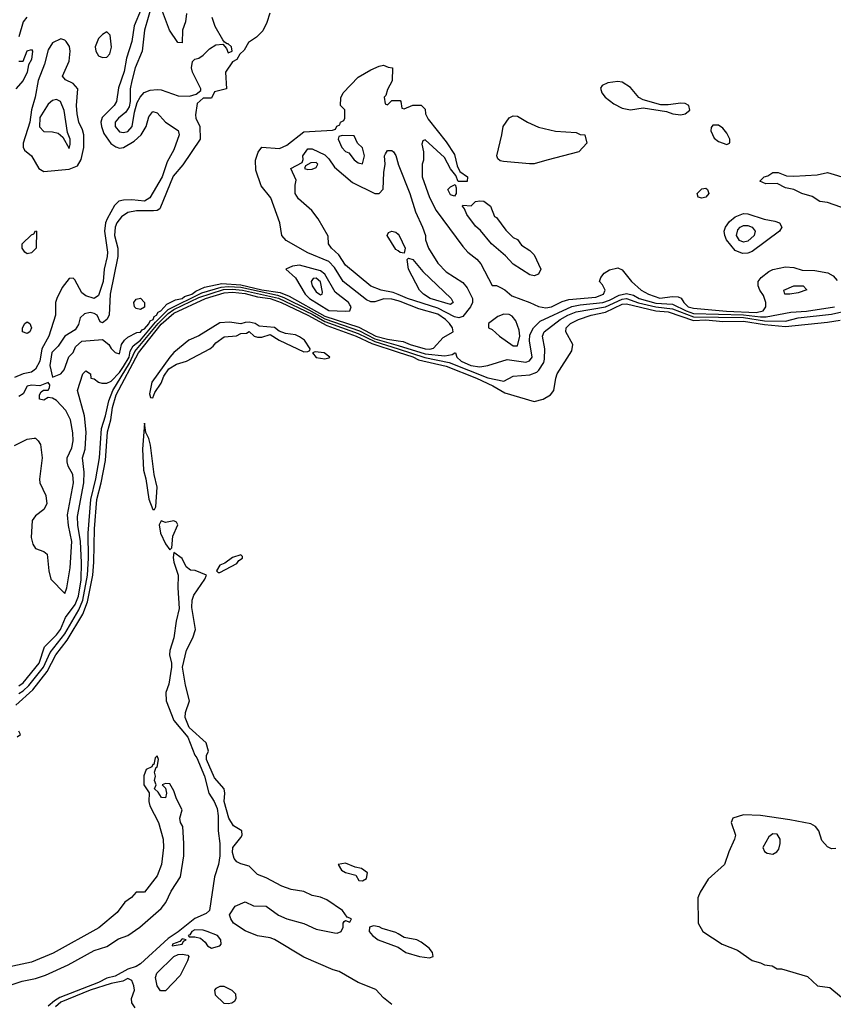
# Model space of a CAD drawing. Header units: inches. Extents: x 2380249 to 2585472, y 382747 to 546448.
# Tile 436 of 626: x 2518194 to 2522078, y 463082 to 467780. Entities that reach past the tile are written whole.
import ezdxf

# ---------------------------------------------------------------- set-up
doc = ezdxf.new("R2010")
doc.units = ezdxf.units.IN
doc.header["$MEASUREMENT"] = 0
doc.layers.add('C5416', color=7, linetype='Continuous')
doc.layers.add('C5426', color=7, linetype='Continuous')

msp = doc.modelspace()

# ---------------------------------------------------------------- linework, layer by layer
at = {"layer": 'C5416', "color": 4}
for points, elevation in [([(2518824.4, 467850), (2518790.4, 467730), (2518778.7, 467630), (2518745.8, 467550), (2518728.7, 467488.7), (2518721.1, 467450), (2518722, 467390), (2518715.9, 467364.1), (2518701.1, 467338.9), (2518665.5, 467310), (2518650.5, 467290), (2518650.4, 467270), (2518670, 467244.4), (2518690, 467241.3), (2518710, 467246.7), (2518731.3, 467270), (2518742, 467338), (2518755.6, 467384.4), (2518769.3, 467410), (2518788.4, 467431.5), (2518817, 467443), (2518850, 467447.2), (2518870, 467445.3), (2518950, 467417.1), (2519005.2, 467414.8), (2519036.4, 467423.6), (2519058, 467442), (2519058, 467450), (2519018.9, 467530), (2519013.6, 467550), (2519019.3, 467580.7), (2519029.4, 467590.6), (2519050, 467596.3), (2519070, 467610.5), (2519099.5, 467640.5), (2519130, 467659.5), (2519163.6, 467663.6), (2519181.6, 467641.6), (2519190, 467621), (2519208, 467630), (2519205.2, 467650), (2519190, 467665.2), (2519184, 467664), (2519172.3, 467672.3), (2519164.1, 467684.1), (2519127.3, 467747.3), (2519112.7, 467790)], 16), ([(2518990.7, 467809.3), (2518986, 467770), (2518971, 467730), (2518970, 467668.7), (2518948.7, 467670), (2518909.5, 467729.5), (2518857.2, 467870)], 16), ([(2518774.7, 467830), (2518740.9, 467750), (2518730, 467675.3), (2518703.4, 467596.6), (2518692.3, 467532.3), (2518665.8, 467454.2), (2518656.5, 467390), (2518644.4, 467370), (2518587.4, 467312.6), (2518581.6, 467290), (2518583.8, 467270), (2518596, 467236), (2518628.6, 467188.6), (2518652.4, 467172.4), (2518670, 467167.3), (2518690, 467170.4), (2518740.6, 467199.4), (2518773.6, 467230), (2518798.4, 467270), (2518810, 467316), (2518830, 467341), (2518850, 467336), (2518890, 467290.8), (2518950, 467251.3), (2518954.8, 467230), (2518930, 467159), (2518898, 467102), (2518874.6, 467030), (2518815.8, 466930), (2518790, 466914.3), (2518730, 466919.7), (2518690, 466918.7), (2518666.9, 466913.1), (2518647, 466893), (2518612, 466830), (2518604.2, 466810), (2518598.9, 466770), (2518612.9, 466670), (2518611.7, 466650), (2518597.6, 466590), (2518593.1, 466530), (2518570, 466464), (2518550, 466449.3), (2518510, 466462.7), (2518490, 466476), (2518458, 466538), (2518450, 466546), (2518430, 466545.2), (2518397.5, 466502.5), (2518372, 466450), (2518365.7, 466430), (2518365.5, 466370), (2518333.1, 466270), (2518299.6, 466210), (2518290.2, 466149.8), (2518270, 466112.7), (2518250, 466098), (2518210, 466089.6), (2518170, 466072)], 12), ([(2519387.7, 467810), (2519373.4, 467766.6), (2519354, 467726), (2519324, 467696), (2519286, 467670), (2519265.4, 467634.6), (2519245.4, 467614.6), (2519231.3, 467590), (2519210, 467578), (2519176, 467530), (2519182, 467450), (2519124.7, 467435.3), (2519110, 467406), (2519070, 467406), (2519041, 467379), (2519033.7, 467326.3), (2519035.5, 467310), (2519054.4, 467270), (2519055.3, 467210), (2518973.1, 467086.9), (2518927, 467033), (2518863, 466877), (2518850.6, 466869.4), (2518832.7, 466867.3), (2518752.3, 466867.7), (2518710, 466860.4), (2518680.2, 466839.8), (2518658.3, 466810), (2518649.1, 466790), (2518646, 466750), (2518662.3, 466690), (2518663.2, 466650), (2518626, 466470), (2518620.5, 466370), (2518610, 466349.2), (2518590, 466334), (2518578, 466338), (2518563.7, 466370), (2518550, 466378), (2518530, 466382.4), (2518504.2, 466375.8), (2518482.5, 466357.5), (2518474, 466326), (2518459.3, 466300.7), (2518410, 466269.2), (2518378.5, 466221.5), (2518347.9, 466192.1), (2518338.4, 466130), (2518350, 466074), (2518390, 466090.8), (2518406, 466110), (2518429, 466171), (2518450, 466192), (2518461.2, 466218.8), (2518490, 466246), (2518590, 466253.4), (2518618.8, 466230), (2518630, 466211.3), (2518650, 466191.3), (2518670, 466186), (2518680.7, 466230), (2518694, 466250), (2518710, 466264.4), (2518753.1, 466286.9), (2518770, 466288.9), (2518779.4, 466300.6), (2518790, 466305.5), (2518810, 466327.9), (2518817.1, 466342.9), (2518830.6, 466350), (2518836.1, 466363.9), (2518847.3, 466370), (2518855.8, 466384.2), (2518867.3, 466390), (2518897.1, 466422.9), (2518937.6, 466442.4), (2518969.3, 466450), (2518981.5, 466458.5), (2519015.6, 466470), (2519035.5, 466484.5), (2519077, 466503), (2519158.5, 466521.5), (2519250, 466515.3), (2519349.9, 466490.1), (2519437.9, 466477.9), (2519480.5, 466460.5), (2519650, 466364.7), (2519813.3, 466313.3), (2519893.6, 466270), (2519950, 466255.8), (2520000, 466248.3)], 16), ([(2518228.3, 467791.7), (2518210.8, 467770), (2518190, 467698)], 8), ([(2518190, 467582), (2518210, 467582), (2518229.4, 467630.6), (2518250, 467638), (2518254.8, 467630), (2518250.5, 467590), (2518235.9, 467564.1), (2518230, 467528.7), (2518210.6, 467490), (2518176, 467450)], 8), ([(2520000, 466438.5), (2519970, 466447), (2519931.9, 466448.1), (2519890, 466433.3), (2519870, 466433.3), (2519850, 466443), (2519737.7, 466530), (2519696.8, 466596.8), (2519670, 466625.6), (2519570, 466666.8), (2519465.8, 466725.8), (2519446, 466750), (2519435.3, 466810), (2519392.3, 466930), (2519346.6, 466986.6), (2519321.5, 467061.5), (2519319.3, 467110), (2519332.7, 467147.3), (2519350, 467171), (2519434.2, 467165.8), (2519470, 467180.7), (2519550, 467244.7), (2519687.3, 467252.7), (2519702, 467258), (2519708, 467272), (2519722, 467278), (2519726, 467290), (2519742, 467298), (2519746, 467310), (2519746, 467350), (2519726, 467370), (2519727.3, 467407.3), (2519738, 467430), (2519810, 467504.7), (2519870, 467541), (2519910, 467558), (2519930, 467562), (2519952.7, 467552.7), (2519974, 467550), (2519971.6, 467488.4), (2519950, 467446), (2519942, 467418), (2519934, 467410), (2519938, 467378), (2519950, 467374), (2519970, 467394), (2520000, 467394)], 16), ([(2520000, 466468.3), (2519977.5, 466477.5), (2519919, 466490), (2519870, 466507.6), (2519750, 466609.2), (2519718, 466658), (2519682, 466690), (2519668, 466710), (2519667.3, 466747.3), (2519619, 466830), (2519589.2, 466870), (2519525.6, 466925.6), (2519509.2, 466950), (2519509, 466990), (2519514, 467014), (2519488, 467070), (2519542, 467098), (2519548, 467112), (2519545.2, 467130), (2519570, 467162.8), (2519590, 467162.8), (2519650, 467134.8), (2519670, 467116), (2519696.3, 467076.3), (2519782.8, 467002.8), (2519890, 466950.7), (2519910, 466950.8), (2519929.4, 466970.6), (2519931.8, 467050), (2519938, 467090), (2519936, 467130), (2519940.1, 467139.9), (2519950, 467154.8), (2519970, 467156), (2519978, 467150), (2519990, 467132), (2520000, 467092.6)], 12), ([(2520000, 466676.5), (2519990, 466684), (2519948.7, 466750), (2519955.3, 466764.7), (2519970, 466771), (2519990, 466766), (2520000, 466756)], 8), ([(2518175.4, 464510), (2518256.7, 464583.3), (2518325.7, 464670), (2518366.5, 464750), (2518419.9, 464820.1), (2518495.8, 464944.2), (2518517.2, 465002.8), (2518543, 465130), (2518548.6, 465191.4), (2518551.6, 465350), (2518562.4, 465490), (2518583.2, 465570), (2518603.3, 465676.7), (2518613.7, 465813.7), (2518629.2, 465870), (2518637.5, 465930), (2518654.9, 465990), (2518760.7, 466190), (2518870, 466326.6), (2518930, 466379.6), (2519081, 466450), (2519170, 466476.6), (2519210, 466479.7), (2519270, 466473.9), (2519330, 466457.8), (2519390, 466449), (2519442.2, 466430), (2519569.1, 466370), (2519660.3, 466320.3), (2519799.6, 466270), (2519874.4, 466234.4), (2520000, 466193.4)], 4), ([(2518190, 464602.2), (2518210, 464615.6), (2518287.1, 464710), (2518312.7, 464787.3), (2518370, 464844.9), (2518388.3, 464870), (2518412.9, 464927.1), (2518459.4, 464990), (2518474.7, 465030), (2518487.3, 465107.3), (2518488.5, 465190), (2518484.5, 465290), (2518471.5, 465368.5), (2518469.7, 465410), (2518500.5, 465570), (2518501.5, 465621.5), (2518493.2, 465690), (2518506.6, 465730), (2518512, 465812), (2518502.7, 465890), (2518469.3, 466010), (2518495.3, 466090), (2518510, 466104.7), (2518531.3, 466090), (2518534, 466070), (2518550, 466066), (2518570, 466050.8), (2518586, 466046), (2518610, 466044.9), (2518630, 466054.4), (2518670, 466096.1), (2518690, 466125.4), (2518716.1, 466170), (2518721.9, 466198.1), (2518736.1, 466223.9), (2518770, 466250.2), (2518842.8, 466337.2), (2518903.2, 466396.8), (2519064.2, 466475.8), (2519156.2, 466503.8), (2519190, 466507.5), (2519250, 466502.8), (2519425.5, 466465.6), (2519455, 466455), (2519575, 466395), (2519650, 466352.7), (2519815.7, 466295.6), (2519890, 466257.9), (2520000, 466224.6)], 12), ([(2518190, 464564.7), (2518210, 464577.1), (2518237.1, 464602.9), (2518308.2, 464690), (2518340, 464760), (2518409.1, 464850), (2518476.1, 464963.9), (2518494.9, 465010), (2518518.4, 465130), (2518523, 465210), (2518520.7, 465330), (2518533.4, 465490), (2518558, 465590), (2518574.6, 465690), (2518584.5, 465830), (2518603.5, 465890), (2518618.9, 465961.1), (2518638.3, 466010), (2518718.4, 466141.6), (2518743.5, 466196.5), (2518855.3, 466330), (2518902.6, 466377.4), (2518930, 466396.6), (2519050, 466453.7), (2519167.5, 466492.5), (2519210, 466494.6), (2519258.4, 466490), (2519430, 466451), (2519590, 466374.5), (2519650, 466340.1), (2519810, 466282.4), (2519890, 466244.2), (2520000, 466209.1)], 8), ([(2518170, 465748.4), (2518230, 465778.8), (2518263.5, 465783.5), (2518270, 465782.8), (2518282.8, 465770), (2518292.8, 465752.8), (2518301.1, 465690), (2518287.9, 465587.9), (2518290.6, 465570), (2518318.7, 465510), (2518323.7, 465470), (2518310, 465442.9), (2518270, 465412), (2518254, 465390), (2518248.5, 465310), (2518257.3, 465277.3), (2518270, 465257.3), (2518310, 465242.8), (2518326, 465230), (2518332.4, 465150), (2518343, 465110), (2518410, 465042), (2518419, 465070), (2518434.9, 465165.1), (2518442.2, 465290), (2518427, 465367), (2518423, 465417), (2518451.7, 465570), (2518447, 465610), (2518425.8, 465650), (2518420.3, 465670), (2518420.9, 465690), (2518442.3, 465737.7), (2518449.8, 465770), (2518448.3, 465808.3), (2518435.8, 465870), (2518415.1, 465915.1), (2518370, 465962.9), (2518350, 465974), (2518330, 465978), (2518310, 465965.2), (2518288, 465970), (2518288.7, 465990), (2518296.4, 466003.6), (2518308, 466012), (2518330, 466012), (2518336.5, 466023.5), (2518338, 466038), (2518330, 466048), (2518290, 466032.3), (2518250, 466035.8), (2518230, 466031.3), (2518210, 465995.3), (2518190, 465982)], 16), ([(2519970, 463081.2), (2519930, 463114), (2519893.6, 463153.6), (2519810, 463186), (2519718.9, 463238.9), (2519690, 463246.6), (2519550, 463307.6), (2519410, 463392), (2519390, 463399.5), (2519330, 463409.4), (2519270, 463432.3), (2519215.3, 463470), (2519202, 463490), (2519195.3, 463510), (2519222, 463550), (2519270, 463571), (2519310, 463552), (2519370, 463551.3), (2519430, 463507.7), (2519470, 463490.6), (2519550, 463467.3), (2519610, 463440.7), (2519697.2, 463422.8), (2519710, 463421), (2519728, 463430), (2519738, 463450), (2519738, 463470), (2519743.1, 463476.9), (2519750, 463482), (2519770, 463474), (2519778, 463490), (2519758, 463498), (2519735.3, 463530), (2519660.2, 463580.2), (2519630, 463594), (2519590, 463601.2), (2519550, 463621.2), (2519489.5, 463629.5), (2519445.4, 463645.4), (2519370, 463685.2), (2519330, 463701.2), (2519290, 463742), (2519250, 463752.7), (2519230, 463762.7), (2519218, 463778), (2519210, 463806), (2519212.3, 463830), (2519250, 463878), (2519256, 463890), (2519254, 463910), (2519214.5, 463934.5), (2519192, 463970), (2519169.6, 464049.6), (2519172.7, 464090), (2519169.6, 464110), (2519123.5, 464163.5), (2519086, 464250), (2519085.2, 464270), (2519095.3, 464290), (2519084, 464330), (2519003.6, 464403.6), (2518983.6, 464450), (2518986, 464474), (2519005.2, 464530), (2518985.4, 464605.4), (2518972, 464690), (2518990, 464771.3), (2519021.2, 464830), (2519034, 464870), (2519016, 464976), (2519018, 465010), (2519025.1, 465034.9), (2519078, 465110), (2519086, 465130), (2519032.5, 465152.5), (2519010, 465154), (2518989.5, 465169.5), (2518970, 465208.7), (2518930, 465238), (2518926.4, 465213.6), (2518930, 465192), (2518950.4, 465130.4), (2518948.9, 465070), (2518955.3, 464970), (2518940.3, 464910), (2518929.1, 464830), (2518911.4, 464770), (2518909.3, 464750), (2518918.9, 464710), (2518918, 464690), (2518906.3, 464610), (2518892.2, 464570), (2518893.1, 464530), (2518930, 464437.1), (2518997, 464357), (2519030, 464270.7), (2519039, 464259), (2519076.5, 464170), (2519096.9, 464090), (2519121.7, 464050), (2519136.2, 464016.2), (2519141.7, 463981.7), (2519141.2, 463910), (2519149.1, 463849.1), (2519149.2, 463790), (2519142.4, 463750), (2519123.5, 463690), (2519100.7, 463530), (2519083.7, 463516.3), (2519030, 463492), (2518951.2, 463428.8), (2518903.4, 463396.6), (2518770, 463275.3), (2518750, 463263.5), (2518710, 463249.8), (2518650, 463217), (2518610, 463206.4), (2518570, 463186.2), (2518385.8, 463114.2), (2518360.4, 463099.6), (2518330, 463072.9)], 4), ([(2518182, 464358), (2518198, 464370), (2518190, 464386)], 4), ([(2518139, 463170), (2518206.6, 463193.4), (2518270, 463206), (2518317.9, 463222.1), (2518425.1, 463270), (2518550, 463338.9), (2518610, 463357.8), (2518665.3, 463394.7), (2518710, 463410.3), (2518767.6, 463450), (2518870, 463539.3), (2518891.5, 463568.5), (2518917.4, 463622.6), (2518961, 463690), (2518977.7, 463790), (2518977.7, 463850), (2518972.6, 463930), (2518961.2, 463950), (2518959.3, 463970), (2518969.3, 464010), (2518943, 464063), (2518930, 464101.2), (2518910, 464134.5), (2518890, 464135.3), (2518874, 464130), (2518890, 464114), (2518894.8, 464090), (2518890, 464068), (2518871.6, 464068.4), (2518854.6, 464094.6), (2518838, 464110), (2518846, 464130), (2518838, 464150), (2518842, 464170), (2518838, 464190), (2518846, 464214), (2518850, 464214), (2518856, 464250), (2518850, 464268), (2518841, 464259), (2518834, 464226), (2518830, 464226), (2518824.7, 464215.3), (2518798, 464202), (2518787.3, 464172.7), (2518787.3, 464130), (2518812, 464092), (2518811, 464050), (2518816, 464030), (2518856, 463950), (2518879.3, 463870), (2518881.3, 463830), (2518870.5, 463750), (2518850, 463695.3), (2518790, 463618), (2518750, 463618), (2518727.7, 463592.3), (2518696, 463570), (2518659.3, 463520.7), (2518572.2, 463447.8), (2518353.8, 463326.2), (2518250, 463284), (2518070, 463244.5)], 4), ([(2520000, 463419.2), (2519990, 463425.2), (2519924.5, 463444.5), (2519910, 463452.7), (2519882.8, 463457.2), (2519864.7, 463450), (2519862, 463430), (2519878, 463410), (2519904.7, 463390), (2519996.7, 463356.7), (2520000, 463354.6)], 4), ([(2518745.5, 463065.5), (2518729.7, 463090), (2518727.3, 463110), (2518742.7, 463150), (2518739, 463170), (2518730, 463195.3), (2518710, 463205.2), (2518687, 463193), (2518630, 463182.4), (2518530, 463149.9), (2518390, 463092.2), (2518365.7, 463070)], 8)]:
    msp.add_lwpolyline(points, dxfattribs=dict(at, elevation=elevation))
for points, elevation in [([(2518610, 467721.2), (2518590, 467709.5), (2518570.5, 467690), (2518554.4, 467650), (2518558, 467630), (2518570, 467606.8), (2518590, 467598.8), (2518610, 467601), (2518623.7, 467616.3), (2518632.1, 467647.9), (2518626.3, 467706.3)], 12), ([(2518390, 467688.7), (2518350, 467669), (2518330, 467635.3), (2518312.4, 467567.6), (2518281.7, 467490), (2518268.4, 467410), (2518250.2, 467349.8), (2518242.3, 467290), (2518210.9, 467190.9), (2518210.7, 467170.7), (2518217.3, 467157.3), (2518250.8, 467130), (2518285.5, 467070), (2518310, 467055.5), (2518430, 467067), (2518470, 467083), (2518487.2, 467112.7), (2518500.5, 467170), (2518499.6, 467230), (2518494, 467254), (2518477, 467290), (2518468, 467330), (2518464.7, 467370), (2518472, 467450), (2518450, 467474.5), (2518412.7, 467492.7), (2518399, 467510), (2518430, 467582), (2518435.1, 467630), (2518431.8, 467651.8), (2518415.5, 467675.5), (2518410, 467682)], 12), ([(2518370, 467399.3), (2518350, 467394.5), (2518330, 467377.2), (2518290, 467313.2), (2518289.1, 467269.1), (2518310, 467246.4), (2518350, 467244.4), (2518377.6, 467237.6), (2518399.3, 467219.3), (2518430, 467164.7), (2518435.5, 467184.5), (2518434.5, 467210), (2518422, 467242), (2518406.5, 467346.5), (2518388.7, 467390)], 16), ([(2519732.7, 467227.3), (2519718, 467222), (2519714, 467210), (2519731.3, 467170), (2519750, 467151.3), (2519764.5, 467144.5), (2519790, 467111), (2519810, 467096), (2519830, 467092), (2519839.3, 467130), (2519830, 467168), (2519806, 467190), (2519790, 467226)], 16), ([(2519610, 467098), (2519583.6, 467096.4), (2519558, 467082), (2519554, 467070), (2519570, 467064.7), (2519590, 467066), (2519610, 467074), (2519618, 467090)], 12), ([(2518230, 466662), (2518218, 466670), (2518206, 466690), (2518206, 466710), (2518250, 466754), (2518262, 466758), (2518270, 466772), (2518274, 466770), (2518272, 466690), (2518250, 466668)], 8), ([(2519530, 466608), (2519496.4, 466603.6), (2519464.7, 466590), (2519510, 466548.2), (2519556.1, 466470), (2519576.9, 466450), (2519670, 466391.8), (2519750, 466388.4), (2519770, 466391), (2519775.8, 466410), (2519770, 466419.5), (2519763, 466430), (2519699.5, 466479.5), (2519650, 466566), (2519630, 466582.3)], 24), ([(2519610, 466546.6), (2519594.8, 466545.2), (2519586, 466530), (2519590.7, 466510), (2519610, 466482), (2519630, 466467.7), (2519638, 466470), (2519639.5, 466480.5), (2519630, 466528.7)], 28), ([(2518770, 466397.2), (2518750, 466401.2), (2518742.7, 466410), (2518739.3, 466430), (2518750, 466446), (2518770.5, 466450.5), (2518790.5, 466430.5), (2518790, 466408.7)], 16), ([(2518230, 466282), (2518208, 466290), (2518208, 466310), (2518218, 466330), (2518230, 466338), (2518242, 466330), (2518251, 466310), (2518242, 466290)], 8), ([(2519196.1, 466336.1), (2519150, 466333.3), (2519048.8, 466271.2), (2519002, 466250), (2518930, 466191.3), (2518910.5, 466170), (2518825.3, 466050), (2518814.4, 465994.4), (2518818, 465978), (2518830, 465976), (2518839.7, 466000.3), (2518870, 466044.9), (2518881.5, 466078.5), (2518905.8, 466114.2), (2518943.3, 466136.7), (2518990, 466150.8), (2519101.2, 466210), (2519117.7, 466222.3), (2519130, 466238.8), (2519170, 466266.8), (2519228.7, 466271.3), (2519250, 466282), (2519276.4, 466283.6), (2519290, 466292), (2519314, 466270), (2519330, 466264.7), (2519350, 466264.7), (2519390, 466278), (2519432, 466250), (2519550, 466195.5), (2519570, 466196), (2519579.3, 466200.7), (2519581.2, 466210), (2519554.3, 466250), (2519530, 466266.6), (2519510, 466275.6), (2519462.9, 466282.9), (2519433.4, 466293.4), (2519410, 466311.5), (2519338, 466318), (2519318, 466330), (2519290, 466336), (2519270, 466335.1), (2519250, 466328)], 4), ([(2519604.9, 466195.1), (2519592, 466190), (2519610, 466168.2), (2519650, 466162), (2519670, 466166), (2519675.3, 466170), (2519648, 466190)], 4), ([(2518790, 465854), (2518780.3, 465730), (2518785.3, 465630), (2518797, 465590), (2518810, 465492), (2518830, 465442.8), (2518837.2, 465442.8), (2518844, 465456), (2518849.6, 465550), (2518835.6, 465610), (2518818.4, 465750), (2518810, 465782), (2518796, 465810)], 4), ([(2518870, 465389), (2518860.5, 465370), (2518865.7, 465330), (2518890, 465278.8), (2518910, 465251), (2518920.4, 465259.6), (2518924.8, 465315.2), (2518948.7, 465370), (2518942, 465382), (2518930, 465388.7), (2518890, 465381.2)], 4), ([(2519250, 465226), (2519210, 465214), (2519172.7, 465187.3), (2519150, 465178), (2519134, 465150), (2519142, 465142), (2519150, 465142), (2519230, 465184.7), (2519240.2, 465199.8), (2519258, 465210), (2519258, 465218)], 4), ([(2519750, 463756), (2519714, 463750), (2519730, 463722), (2519750, 463711.3), (2519798, 463698), (2519812.7, 463672.7), (2519830, 463672), (2519850, 463682), (2519854, 463710), (2519826, 463730), (2519796, 463736)], 4), ([(2519030, 463437), (2519016, 463430), (2519006, 463414), (2518998, 463410), (2519003.5, 463403.5), (2519030, 463404.4), (2519057.7, 463397.7), (2519079.2, 463379.2), (2519090, 463361), (2519110, 463351), (2519150, 463362), (2519155.3, 463370), (2519154, 463390), (2519139, 463410), (2519088.7, 463430), (2519070, 463435.6)], 8), ([(2518970, 463394), (2518958.5, 463381.5), (2518924, 463370), (2518922, 463362), (2518970, 463369), (2518976.5, 463383.5), (2518988, 463390)], 8), ([(2518866.9, 463146.9), (2518849.8, 463169.8), (2518843.1, 463210), (2518849.2, 463230.8), (2518930, 463311.1), (2518950, 463319.7), (2518970, 463322), (2518997.1, 463317.1), (2519000.7, 463310), (2518995.3, 463290), (2518960.8, 463219.2), (2518890, 463147)], 4), ([(2519170, 463168), (2519150, 463168), (2519130, 463158), (2519124.7, 463150), (2519127.5, 463127.5), (2519167.9, 463087.9), (2519190, 463086.8), (2519206, 463090), (2519220.4, 463099.6), (2519228, 463110), (2519226, 463130), (2519208.4, 463148.4)], 8)]:
    msp.add_lwpolyline(points, close=True, dxfattribs=dict(at, elevation=elevation))
at = {"layer": 'C5426', "color": 4}
for points, elevation in [([(2521050, 467484.2), (2521002, 467478), (2520974.4, 467465.6), (2520966.8, 467453.2), (2520973, 467430), (2520988.4, 467410), (2521030, 467378.9), (2521070, 467356.9), (2521110, 467349.1), (2521170, 467359.1), (2521282.4, 467342.4), (2521312, 467330), (2521350, 467325.5), (2521370, 467331), (2521392.3, 467347.7), (2521388, 467370), (2521370, 467379), (2521350, 467381.2), (2521290, 467373.6), (2521254, 467374), (2521170, 467397), (2521150, 467409.2), (2521110, 467456.3), (2521070, 467481.3)], 24), ([(2520627.6, 467092.4), (2520503.3, 467103.3), (2520486.9, 467106.9), (2520475.9, 467115.9), (2520471.6, 467130), (2520496.2, 467230), (2520501.2, 467270), (2520530, 467311.3), (2520550, 467321), (2520570, 467318.8), (2520618, 467290), (2520670, 467267.3), (2520752.5, 467247.5), (2520850, 467241), (2520870, 467231.3), (2520891.3, 467230), (2520901, 467190), (2520862.8, 467150), (2520710, 467109.7), (2520650, 467092.6)], 16), ([(2521530, 467277), (2521503.5, 467276.5), (2521495.3, 467264.7), (2521494, 467250), (2521510, 467214.8), (2521530, 467198), (2521570, 467184), (2521582, 467190), (2521584, 467196), (2521583.7, 467210), (2521570, 467238), (2521550, 467262)], 24), ([(2520270, 466938), (2520250, 466944), (2520238, 466970), (2520250, 466982), (2520272.7, 466992.7), (2520278, 466978), (2520278, 466950)], 16), ([(2521450, 466927.8), (2521432.9, 466932.9), (2521427.3, 466950), (2521450, 466972.7), (2521470, 466975.5), (2521477.3, 466970), (2521483, 466950), (2521470, 466932.7)], 16), ([(2520650, 466558), (2520630, 466562), (2520550, 466613.2), (2520513.3, 466653.3), (2520446, 466710), (2520394.2, 466774.2), (2520370, 466794), (2520329, 466850), (2520318, 466878), (2520308, 466890), (2520310, 466894), (2520350, 466892), (2520370, 466912), (2520390, 466916), (2520410, 466914), (2520441, 466890), (2520461.4, 466841.4), (2520470, 466836), (2520515.5, 466775.5), (2520550, 466741), (2520570, 466730.8), (2520590, 466704.7), (2520630, 466678.8), (2520650, 466658), (2520682, 466590), (2520670, 466566)], 16), ([(2521644.2, 466664.2), (2521610, 466678.9), (2521568.3, 466730), (2521559.7, 466750), (2521557.7, 466770), (2521563.5, 466790), (2521582.7, 466817.3), (2521610, 466838.9), (2521650, 466854.9), (2521670, 466853.4), (2521747.4, 466827.4), (2521799, 466819), (2521820.7, 466810), (2521833, 466790), (2521820.7, 466770), (2521690, 466674.3), (2521670, 466665.7)], 16), ([(2521650, 466718.7), (2521630, 466726), (2521615.6, 466750), (2521622.5, 466777.5), (2521633.2, 466790), (2521650, 466797), (2521670, 466797), (2521690.2, 466790.2), (2521705.5, 466770), (2521700.5, 466750), (2521670, 466723)], 12), ([(2520250, 466420.9), (2520153.2, 466450), (2520122, 466470), (2520102, 466490), (2520049.4, 466590), (2520044, 466636), (2520050, 466642), (2520070, 466636), (2520119, 466579), (2520254, 466450), (2520262.8, 466430)], 8), ([(2521870, 466469.5), (2521846, 466470), (2521842, 466490), (2521890, 466510.4), (2521934, 466510), (2521951.6, 466491.6), (2521910, 466477.2)], 12), ([(2520504.9, 466375.1), (2520477.1, 466362.9), (2520432, 466330), (2520432, 466310), (2520450, 466301), (2520484, 466270), (2520550, 466224.4), (2520570, 466224), (2520581.1, 466270), (2520577.8, 466297.8), (2520562.4, 466342.4), (2520544.8, 466364.8), (2520530, 466373.2)], 16), ([(2521790, 463895.3), (2521770, 463882), (2521741, 463830), (2521750, 463812), (2521762.8, 463802.8), (2521790, 463798), (2521808, 463810), (2521817.2, 463822.8), (2521824, 463850), (2521824, 463870), (2521810, 463894)], 8)]:
    msp.add_lwpolyline(points, close=True, dxfattribs=dict(at, elevation=elevation))
for points, elevation in [([(2520000, 467394), (2520010, 467394), (2520014, 467390), (2520018, 467358), (2520030, 467354), (2520070, 467372), (2520111.1, 467371.1), (2520130, 467352), (2520131.3, 467330), (2520144.7, 467304.7), (2520230, 467197.3), (2520270, 467136), (2520282.8, 467082.8), (2520295.3, 467055.3), (2520331, 467030), (2520330, 467008), (2520287.3, 467007.3), (2520276.4, 467036.4), (2520250, 467068), (2520221.5, 467121.5), (2520130, 467206), (2520118, 467202), (2520114, 467186), (2520121, 467150), (2520121, 467110), (2520116, 467090), (2520116, 467030), (2520150, 466931.3), (2520182, 466870), (2520310, 466697.3), (2520334, 466670), (2520376.9, 466636.9), (2520394.7, 466614.7), (2520450, 466512), (2520470, 466511.3), (2520490, 466502), (2520510, 466491), (2520542.8, 466462.8), (2520628.9, 466431.1), (2520670, 466410.6), (2520705.7, 466405.7), (2520733.2, 466410), (2520784.4, 466435.6), (2520814.8, 466445.2), (2520943.7, 466456.3), (2520980.9, 466470), (2520989.2, 466490), (2520975.5, 466515.5), (2520962, 466530), (2520968.7, 466550), (2520984, 466570), (2521010, 466586.8), (2521050, 466595.5), (2521070, 466586.8), (2521114.8, 466530), (2521160.5, 466490), (2521196.3, 466470), (2521250, 466451.7), (2521310, 466458.9), (2521337.4, 466457.4), (2521351.8, 466451.8), (2521364.4, 466430), (2521385.3, 466410), (2521410, 466402.7), (2521568.5, 466388.5), (2521710, 466382), (2521743.6, 466390), (2521756.3, 466410), (2521756.3, 466430), (2521744, 466464), (2521726.6, 466490), (2521719.3, 466510), (2521719.3, 466530), (2521733.2, 466550), (2521770, 466579.1), (2521790, 466587.7), (2521850, 466600.7), (2521890, 466597.3), (2521930, 466584.9), (2521990, 466583), (2522052.4, 466572.4), (2522077.8, 466557.7), (2522096.1, 466536.1)], 16), ([(2520000, 467092.6), (2520000.7, 467090), (2520056.4, 466950), (2520083.1, 466863.1), (2520117.3, 466790), (2520130.8, 466750), (2520130.7, 466730), (2520144.9, 466690), (2520190, 466618.8), (2520230, 466577.3), (2520310, 466526), (2520330, 466501), (2520356.3, 466450), (2520356.3, 466430), (2520346, 466410), (2520310, 466363.5), (2520290, 466357.3), (2520270, 466362.4), (2520190, 466403), (2520045.1, 466450), (2520000, 466468.3)], 12), ([(2522146.4, 466873.6), (2522050, 466907.3), (2522012.9, 466912.9), (2521976.5, 466936.5), (2521928, 466950), (2521889.3, 466969.3), (2521850, 466978), (2521810, 466998), (2521756.4, 466996.4), (2521728, 467010), (2521748, 467030), (2521765.2, 467034.8), (2521790, 467051), (2521814, 467050), (2521854.8, 467034.8), (2521890, 467033), (2522000.9, 467039.1), (2522050, 467050.6), (2522150, 467020.7)], 16), ([(2520000, 466756), (2520006, 466750), (2520034, 466690), (2520030, 466666), (2520010, 466669), (2520000, 466676.5)], 8), ([(2520000, 466224.6), (2520130, 466185.3), (2520223.5, 466176.5), (2520258, 466182), (2520270.9, 466190.9), (2520274, 466190), (2520281, 466170), (2520302, 466150), (2520347.7, 466130), (2520390, 466123.7), (2520428, 466130), (2520521.2, 466158.8), (2520610, 466146.5), (2520628.4, 466151.6), (2520641.1, 466170), (2520627.7, 466247.7), (2520630, 466276), (2520646.3, 466310), (2520678.4, 466341.6), (2520829.2, 466410.8), (2520870, 466419.8), (2520978, 466430), (2521010, 466440.9), (2521055, 466465), (2521090, 466473.8), (2521124.8, 466464.8), (2521150.4, 466450), (2521230, 466427.5), (2521310, 466421.9), (2521375.5, 466390), (2521410, 466378.7), (2521650, 466372), (2521730, 466361.3), (2521757.5, 466362.5), (2521875.4, 466384.6), (2521950, 466389.4), (2522084, 466410)], 12), ([(2520000, 466209.1), (2520128.3, 466168.3), (2520243.9, 466143.9), (2520428.3, 466071.7), (2520505.6, 466054.4), (2520550, 466079.1), (2520630, 466085.5), (2520662, 466098), (2520672.5, 466107.5), (2520695.6, 466144.4), (2520699.3, 466160.7), (2520701.6, 466210), (2520689.6, 466270), (2520697.6, 466290), (2520774.7, 466350), (2520810, 466370.2), (2520850, 466385.6), (2520990, 466409.5), (2521070, 466446.2), (2521090, 466448.9), (2521148.5, 466428.5), (2521230, 466410.1), (2521310, 466401), (2521410, 466361.8), (2521650, 466358.2), (2521750, 466343.3), (2521850, 466342), (2521910, 466356.8), (2522070, 466375.2), (2522153.8, 466393.8)], 8), ([(2520000, 466248.3), (2520024.7, 466244.7), (2520058, 466230), (2520130, 466208.8), (2520152.1, 466207.9), (2520170, 466212.7), (2520215.8, 466264.2), (2520264, 466290), (2520260.9, 466310), (2520246, 466330), (2520226.9, 466350), (2520190, 466374.3), (2520099.6, 466399.6), (2520010, 466435.7), (2520000, 466438.5)], 16), ([(2520000, 466193.4), (2520070, 466170.5), (2520097.7, 466157.7), (2520230, 466126.7), (2520374, 466070), (2520452.7, 466032.7), (2520510, 465999.3), (2520650, 465958), (2520693.2, 465970), (2520728.7, 465990), (2520744, 466010), (2520752.6, 466070), (2520760.4, 466090), (2520830, 466199.1), (2520834.7, 466230), (2520800.7, 466290), (2520802.9, 466310), (2520822.9, 466330), (2520860.9, 466350), (2520922.7, 466370), (2520990, 466384.6), (2521070, 466422.6), (2521090, 466424.2), (2521230, 466391), (2521290, 466385.6), (2521410, 466344.2), (2521470, 466347.1), (2521550, 466339.8), (2521650, 466342.1), (2521750, 466324.8), (2521850, 466316.6), (2522050, 466336.2), (2522110, 466346.3)], 4), ([(2522090, 463825.2), (2522070, 463824), (2522050, 463834), (2522023.9, 463863.9), (2522009.6, 463910), (2521993.3, 463930), (2521970, 463942.7), (2521870, 463963.1), (2521730, 463983.5), (2521650, 463986), (2521598, 463970), (2521591, 463950), (2521610.8, 463890), (2521606.8, 463870), (2521578.8, 463810), (2521558.8, 463750), (2521481.1, 463678.9), (2521442.4, 463617.6), (2521432, 463590), (2521433, 463470), (2521454.8, 463430), (2521546.8, 463370), (2521620.4, 463340.4), (2521690, 463290.8), (2521730, 463281), (2521750, 463271.3), (2521786.4, 463266.4), (2521810, 463252), (2521830, 463252), (2521954.4, 463214.4), (2522002, 463170), (2522062, 463162), (2522116.9, 463116.9)], 4), ([(2520000, 463354.6), (2520038, 463330), (2520102, 463310), (2520150, 463304.9), (2520168, 463310), (2520165.2, 463330), (2520149.2, 463350), (2520110, 463379.3), (2520090, 463389.2), (2520030, 463401.2), (2520000, 463419.2)], 4)]:
    msp.add_lwpolyline(points, dxfattribs=dict(at, elevation=elevation))

doc.saveas('drawing.dxf')
